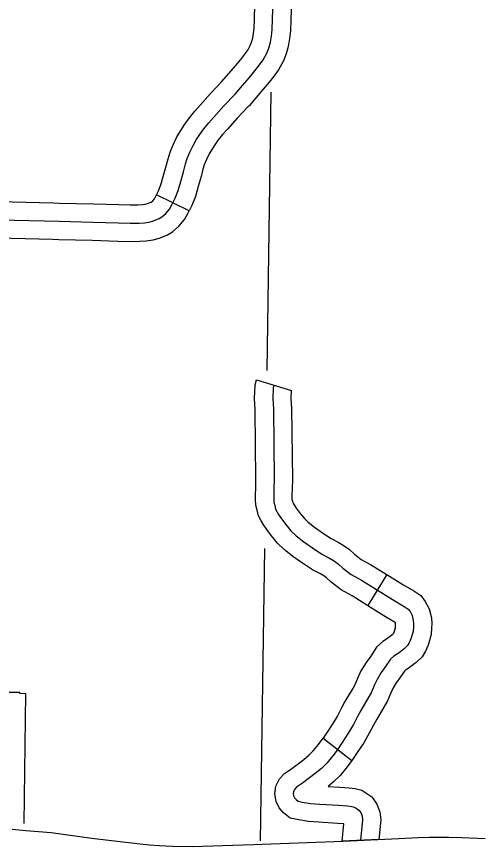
# Model space of a CAD drawing. Extents: x 670147 to 673275, y 705573 to 707613.
# Drawn here: x 672121.4 to 672159.4, y 706114.6 to 706183 of the extents above; entities that cross this region are included whole.
import ezdxf

# ---------------------------------------------------------------- set-up
doc = ezdxf.new("R2010")
doc.units = 0
for name, color, linetype in [('10', 7, 'Continuous'), ('31', 7, 'Continuous'), ('5', 7, 'Continuous'), ('6', 7, 'Continuous')]:
    doc.layers.add(name, color=color, linetype=linetype)

msp = doc.modelspace()

# ---------------------------------------------------------------- linework, layer by layer
at = {"layer": '10'}
msp.add_lwpolyline([(672120.997, 706116.014), (672122.118, 706115.92), (672124.2, 706115.751), (672127.574, 706115.29), (672130.115, 706114.985), (672131.563, 706114.82), (672132.309, 706114.723), (672133.116, 706114.69), (672134.223, 706114.619), (672135.852, 706114.602), (672140.858, 706114.746), (672148.282, 706115.044), (672152.88, 706115.254), (672154.466, 706115.327), (672155.399, 706115.365), (672156.15, 706115.363), (672156.993, 706115.365), (672158.074, 706115.346), (672159.991, 706115.253)], dxfattribs=at)
at = {"layer": '31'}
for p, q in [((672135.588, 706166.973), (672132.895, 706168.296)), ((672141.153, 706153.059), (672144.023, 706152.186)), ((672141.153, 706153.059), (672141.153, 706153.059)), ((672151.895, 706137.001), (672150.325, 706134.444)), ((672146.639, 706123.522), (672149.005, 706121.677)), ((672143.696, 706120.782), (672143.696, 706120.782))]:
    msp.add_line(p, q, dxfattribs=at)
for points in [[(672118.676, 706166.278), (672124.872, 706166.128), (672127.646, 706166.062), (672129.742, 706165.997), (672130.715, 706165.969), (672131.454, 706165.978), (672131.904, 706166.006), (672132.297, 706166.062), (672132.643, 706166.165), (672133.12, 706166.353), (672133.33, 706166.484), (672133.667, 706166.764), (672133.957, 706167.129), (672134.163, 706167.476), (672134.434, 706168.028), (672134.678, 706168.655), (672134.902, 706169.415), (672135.117, 706170.192), (672135.286, 706170.856), (672135.436, 706171.296), (672135.651, 706171.811), (672135.913, 706172.382), (672136.175, 706172.831), (672136.465, 706173.28), (672136.802, 706173.748), (672137.204, 706174.235), (672137.616, 706174.712), (672138.458, 706175.639), (672139.375, 706176.612), (672139.992, 706177.324), (672140.563, 706177.979), (672141.012, 706178.522), (672141.386, 706179.008), (672141.686, 706179.42), (672141.994, 706179.982), (672142.153, 706180.403), (672142.294, 706180.88), (672142.387, 706181.395), (672142.444, 706181.919), (672142.472, 706182.752), (672142.724, 706191.494)], [(672138.263, 706177.62), (672138.86, 706178.308), (672139.419, 706178.95), (672139.839, 706179.457), (672140.185, 706179.907), (672140.417, 706180.226), (672140.629, 706180.611), (672140.73, 706180.88), (672140.832, 706181.227), (672140.902, 706181.609), (672140.946, 706182.025), (672140.972, 706182.799), (672141.073, 706186.275)], [(672144.072, 706186.188), (672143.971, 706182.705), (672143.941, 706181.814), (672143.873, 706181.181), (672143.755, 706180.534), (672143.577, 706179.926), (672143.36, 706179.352), (672142.954, 706178.615), (672142.588, 706178.11), (672142.185, 706177.586), (672141.706, 706177.008), (672141.124, 706176.339), (672140.528, 706175.653)], [(672132.895, 706168.296), (672133.06, 706168.631), (672133.257, 706169.14), (672133.46, 706169.828), (672133.668, 706170.576), (672133.847, 706171.283), (672134.032, 706171.828), (672134.277, 706172.413), (672134.58, 706173.074), (672134.896, 706173.616), (672135.225, 706174.126), (672135.614, 706174.665), (672136.058, 706175.203), (672136.492, 706175.707), (672137.357, 706176.658), (672138.262, 706177.619), (672138.263, 706177.62)], [(672140.528, 706175.653), (672140.487, 706175.606), (672139.559, 706174.62), (672138.739, 706173.718), (672138.35, 706173.267), (672137.99, 706172.831), (672137.704, 706172.435), (672137.453, 706172.046), (672137.246, 706171.69), (672137.025, 706171.209), (672136.839, 706170.765), (672136.725, 706170.43), (672136.567, 706169.807), (672136.344, 706169.002), (672136.099, 706168.17), (672135.809, 706167.425), (672135.588, 706166.973)], [(672124.387, 706167.64), (672124.908, 706167.628), (672127.688, 706167.562), (672129.787, 706167.496), (672130.727, 706167.469), (672131.398, 706167.478), (672131.75, 706167.5), (672131.975, 706167.532), (672132.154, 706167.585), (672132.444, 706167.699), (672132.45, 706167.702), (672132.589, 706167.818), (672132.72, 706167.983), (672132.843, 706168.191), (672132.895, 706168.296)], [(672113.927, 706167.902), (672115.465, 706167.805), (672116.313, 706167.796), (672118.7, 706167.778), (672124.387, 706167.64)], [(672124.314, 706164.641), (672124.836, 706164.628), (672127.605, 706164.563), (672129.697, 706164.498), (672130.703, 706164.469), (672131.511, 706164.479), (672132.057, 706164.513), (672132.618, 706164.593), (672133.131, 706164.746), (672133.796, 706165.006), (672134.211, 706165.265), (672134.746, 706165.711), (672135.195, 706166.276), (672135.483, 706166.761), (672135.588, 706166.973)], [(672116.894, 706164.792), (672118.652, 706164.778), (672124.314, 706164.641)], [(672141.541, 706141.426), (672141.314, 706141.853), (672141.192, 706142.328), (672141.092, 706142.726), (672141.058, 706143.19), (672141.069, 706143.584), (672141.079, 706144.127), (672141.098, 706144.868), (672141.041, 706150.576), (672140.981, 706151.516), (672141.031, 706152.658), (672141.153, 706153.059)], [(672142.588, 706152.623), (672142.521, 706152.402), (672142.483, 706151.531), (672142.54, 706150.631), (672142.598, 706144.857), (672142.579, 706144.095), (672142.569, 706143.549), (672142.559, 706143.224), (672142.579, 706142.965), (672142.646, 706142.697), (672142.722, 706142.4), (672142.961, 706141.95), (672143.208, 706141.607), (672143.563, 706141.128), (672143.984, 706140.611), (672144.405, 706140.199), (672145.036, 706139.701), (672145.764, 706139.204), (672146.539, 706138.696), (672147.152, 706138.361), (672147.496, 706138.16), (672147.869, 706137.901), (672148.262, 706137.538), (672148.961, 706137.001), (672149.793, 706136.543), (672151.038, 706135.767), (672152.425, 706134.915), (672153.315, 706134.388), (672153.641, 706134.168), (672153.804, 706133.957), (672153.976, 706133.642), (672154.072, 706133.23), (672154.091, 706132.957), (672154.081, 706132.67), (672154.052, 706132.325), (672153.88, 706131.722), (672153.727, 706131.387), (672153.603, 706131.167), (672153.315, 706130.899), (672152.894, 706130.563), (672152.473, 706130.295), (672152.196, 706130.037), (672151.788, 706129.426), (672151.424, 706128.928), (672151.08, 706128.363), (672150.85, 706127.856), (672150.601, 706127.262), (672150.362, 706126.85), (672150.036, 706126.329), (672149.749, 706125.812), (672149.469, 706125.303)], [(672144.023, 706152.186), (672144.011, 706152.147), (672143.985, 706151.546), (672144.04, 706150.686), (672144.098, 706144.846), (672144.078, 706144.063), (672144.069, 706143.514), (672144.061, 706143.257), (672144.065, 706143.204), (672144.099, 706143.066), (672144.13, 706142.947), (672144.19, 706142.835)], [(672144.19, 706142.835), (672144.238, 706142.744), (672144.42, 706142.491), (672144.748, 706142.048), (672145.093, 706141.624), (672145.396, 706141.328), (672145.925, 706140.911), (672146.598, 706140.45), (672147.311, 706139.984), (672147.89, 706139.667), (672148.302, 706139.426), (672148.811, 706139.074), (672149.231, 706138.685), (672149.784, 706138.26), (672150.553, 706137.837), (672151.827, 706137.043), (672151.895, 706137.001)], [(672150.325, 706134.444), (672150.248, 706134.491), (672149.034, 706135.248), (672148.137, 706135.742), (672147.293, 706136.39), (672146.928, 706136.729), (672146.69, 706136.894), (672146.414, 706137.055), (672145.767, 706137.409), (672144.929, 706137.957), (672144.148, 706138.492), (672143.413, 706139.071), (672142.874, 706139.598), (672142.377, 706140.208), (672141.996, 706140.723), (672141.684, 706141.157), (672141.541, 706141.426)], [(672151.895, 706137.001), (672153.2, 706136.2), (672154.118, 706135.656), (672154.681, 706135.276), (672155.063, 706134.78), (672155.391, 706134.18), (672155.56, 706133.454), (672155.592, 706132.985), (672155.579, 706132.582), (672155.535, 706132.054), (672155.291, 706131.201), (672155.065, 706130.705), (672154.795, 706130.228), (672154.296, 706129.762), (672153.766, 706129.34), (672153.395, 706129.104), (672153.346, 706129.059), (672153.018, 706128.567), (672152.672, 706128.093), (672152.408, 706127.66), (672152.225, 706127.257), (672152.231, 706127.271)], [(672150.325, 706134.444), (672151.651, 706133.63), (672152.512, 706133.121), (672152.565, 706133.085), (672152.584, 706133.006), (672152.589, 706132.929), (672152.583, 706132.757), (672152.57, 706132.596), (672152.469, 706132.243), (672152.403, 706132.099), (672152.335, 706132.035), (672152.022, 706131.786), (672151.552, 706131.487), (672151.045, 706131.015), (672150.558, 706130.285), (672150.176, 706129.762), (672149.751, 706129.065), (672149.474, 706128.454), (672149.464, 706128.429)], [(672149.464, 706128.43), (672149.255, 706127.932), (672149.077, 706127.625), (672148.744, 706127.091), (672148.436, 706126.537), (672148.146, 706126.01), (672147.818, 706125.377), (672147.439, 706124.731), (672146.956, 706124.011), (672146.639, 706123.522)], [(672152.231, 706127.27), (672151.947, 706126.592), (672151.647, 706126.076), (672151.329, 706125.567), (672151.062, 706125.087), (672150.793, 706124.596), (672150.444, 706123.926), (672149.981, 706123.136), (672149.45, 706122.344), (672149.005, 706121.677)], [(672149.469, 706125.303), (672149.131, 706124.652), (672148.71, 706123.934), (672148.203, 706123.177), (672147.781, 706122.545), (672147.427, 706122.076), (672146.93, 706121.454), (672146.489, 706121.033), (672145.972, 706120.602), (672144.929, 706119.817), (672144.441, 706119.472), (672144.278, 706119.3), (672144.183, 706119.108), (672144.164, 706118.974), (672144.202, 706118.763), (672144.278, 706118.601), (672144.403, 706118.457), (672144.566, 706118.333), (672144.901, 706118.256), (672145.599, 706118.151), (672146.364, 706118.084), (672147.914, 706117.998), (672148.651, 706117.94), (672148.996, 706117.902), (672149.207, 706117.844), (672149.35, 706117.749), (672149.589, 706117.595), (672149.733, 706117.385), (672149.848, 706117.098), (672149.877, 706116.791), (672149.708, 706115.109)], [(672143.696, 706120.782), (672144.045, 706121.029), (672145.041, 706121.778), (672145.489, 706122.152), (672145.82, 706122.469), (672146.243, 706122.997), (672146.558, 706123.414), (672146.633, 706123.526)], [(672149.005, 706121.677), (672148.612, 706121.156), (672148.039, 706120.439), (672147.489, 706119.913), (672147.051, 706119.548)], [(672151.223, 706115.178), (672148.194, 706115.04), (672148.336, 706116.46), (672147.815, 706116.501), (672146.257, 706116.587), (672145.422, 706116.661), (672144.621, 706116.781), (672143.913, 706116.943), (672143.37, 706117.359), (672143.009, 706117.775), (672142.761, 706118.302), (672142.644, 706118.945), (672142.732, 706119.561), (672143.036, 706120.168), (672143.453, 706120.611), (672143.696, 706120.782)], [(672147.051, 706119.548), (672148.014, 706119.494), (672148.793, 706119.434), (672149.278, 706119.38), (672149.836, 706119.227), (672150.171, 706119.004), (672150.656, 706118.693), (672151.065, 706118.094), (672151.321, 706117.453), (672151.384, 706116.787), (672151.223, 706115.178)]]:
    msp.add_lwpolyline(points, dxfattribs=at)
at = {"layer": '5'}
for points in [[(672142.332, 706176.754), (672142.004, 706153.825)], [(672141.793, 706139.147), (672141.449, 706115.067)]]:
    msp.add_lwpolyline(points, dxfattribs=at)
at = {"layer": '6'}
msp.add_lwpolyline([(672116.809, 706127.304), (672121.61, 706127.307), (672121.611, 706127.226), (672122.099, 706127.218), (672121.952, 706116.481)], dxfattribs=at)

doc.saveas('drawing.dxf')
